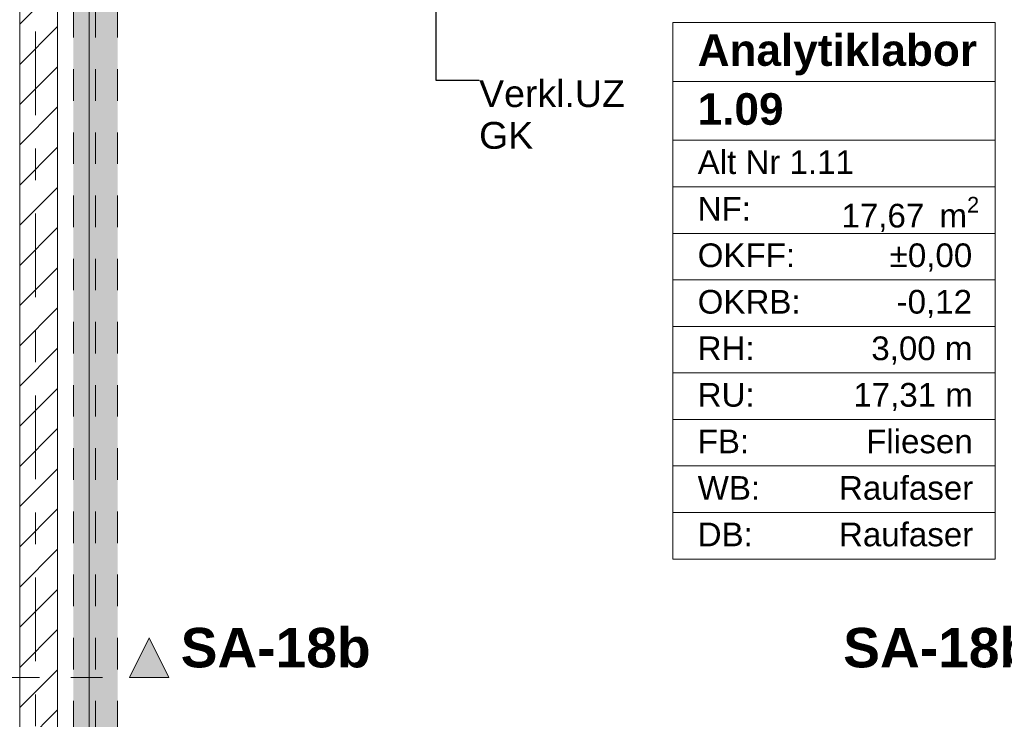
# Model space of a CAD drawing. Header units: metres. Extents: x -3.6 to 84.5, y -11 to 16.8.
# Tile 263 of 656: x 18.5 to 21.6, y 10.6 to 12.8. Entities that reach past the tile are written whole.
import ezdxf

# ---------------------------------------------------------------- set-up
doc = ezdxf.new("R2010")
doc.units = ezdxf.units.M
doc.header["$MEASUREMENT"] = 0
for name, pattern in [('Achse', [0.2, 0.1, -0.05, 0, -0.05]), ('Schnittlinie', [0.3, 0.15, -0.075, 0, -0.075]), ('Strichlinie doppelt', [0.546806, 0.264583, -0.105833, 0.070556, -0.105833]), ('Untersicht', [0.1, 0.075, -0.025]), ('Wipeout_Contour', [1, 0, -1])]:
    doc.linetypes.add(name, pattern=pattern)
for name, color, linetype in [('152 - Bemaßung_ Beschriftung.Ausbau', 7, 'Continuous'), ('203 - Marker.Schnitt - Ausbaudetail SA', 7, 'Continuous'), ('401 - Zone.Raum_ Raumbegrenzung_ Whg.', 7, 'Continuous'), ('451 - Universal.Achsen Raster', 7, 'Continuous'), ('605 - Struktur.Wand Innen', 7, 'Continuous'), ('612 - Struktur.Stahlbau', 7, 'Continuous'), ('650 - Abdeckung.Fußboden Aufbau', 7, 'Continuous'), ('Neubau_152 - Bemaßung_ Beschriftung.Ausbau', 7, 'Continuous'), ('Neubau_612 - Struktur.Stahlbau', 7, 'Continuous'), ('Neubau_653 - Abdeckung.TB Verkofferung', 7, 'Continuous')]:
    doc.layers.add(name, color=color, linetype=linetype)
doc.styles.add('ERSTELLTER_STIL_1', font='txt')
doc.styles.add('ERSTELLTER_STIL_2', font='txt')
doc.dimstyles.new('ERSTELLTER_STIL__1', dxfattribs={"dimtxt": 0.1, "dimasz": 0.0532, "dimexe": 0.18, "dimexo": 0.0625, "dimgap": 0, "dimtad": 1, "dimzin": 0, "dimdsep": 46, "dimtxsty": 'ERSTELLTER_STIL_2', "dimblk": 'ARROWHEAD_2', "dimblk1": 'ARROWHEAD_2', "dimblk2": 'ARROWHEAD_2', "dimcen": 0.09, "dimse1": 1, "dimse2": 1, "dimclrd": 7, "dimclre": 7, "dimclrt": 7, "dimazin": 0, "dimtfac": 1, "dimtdec": 4, "dimtmove": 0, "dimatfit": 3, "dimfxl": 1, "dimtolj": 1, "dimtzin": 0, "dimarcsym": 0})
doc.dimstyles.new('ERSTELLTER_STIL__3', dxfattribs={"dimtxt": 0.1, "dimasz": 0.0532, "dimexe": 0.18, "dimexo": 0.0625, "dimgap": 0, "dimtad": 1, "dimtih": 1, "dimtoh": 1, "dimzin": 0, "dimdsep": 46, "dimtxsty": 'ERSTELLTER_STIL_2', "dimblk": 'ARROWHEAD_2', "dimblk1": 'ARROWHEAD_2', "dimblk2": 'ARROWHEAD_2', "dimcen": 0.09, "dimse1": 1, "dimse2": 1, "dimclrd": 7, "dimclre": 7, "dimclrt": 7, "dimazin": 0, "dimtfac": 1, "dimtdec": 4, "dimtmove": 0, "dimatfit": 3, "dimfxl": 1, "dimtolj": 1, "dimtzin": 0, "dimarcsym": 0})
doc.dimstyles.new('ERSTELLTER_STIL__7', dxfattribs={"dimtxt": 0.18, "dimasz": 0.03648, "dimexe": 0.18, "dimexo": 0.0625, "dimgap": 0, "dimtad": 0, "dimtih": 1, "dimtoh": 1, "dimdec": 4, "dimzin": 0, "dimdsep": 46, "dimcen": 0.09, "dimadec": 0, "dimazin": 0, "dimtfac": 1, "dimtdec": 4, "dimtmove": 0, "dimatfit": 3, "dimldrblk": 'ARROWHEAD_11', "dimfxl": 1, "dimtolj": 1, "dimtzin": 0, "dimarcsym": 0})

# ---------------------------------------------------------------- blocks, each defined once
blk = doc.blocks.new('ARROWHEAD_11')
at = {"color": 0, "linetype": 'Continuous', "lineweight": 0}
blk.add_line((0, 0), (-1, 0), dxfattribs=at)
at = {"color": 0, "linetype": 'Continuous', "lineweight": 0, "const_width": 0.25, "flags": 128}
blk.add_lwpolyline([(-0.125, 0, 1), (0.125, 0, 1)], format="xyb", close=True, dxfattribs=at)
blk = doc.blocks.new('*D369')
at = {"layer": '152 - Bemaßung_ Beschriftung.Ausbau', "color": 7, "linetype": 'Continuous', "lineweight": 5}
for p, q in [((14.84, 15.3025), (14.84, 15.4075)), ((15.04, 15.3025), (15.04, 15.4075)), ((14.8602, 15.39), (14.8198, 15.32)), ((15.0602, 15.39), (15.0198, 15.32)), ((11.41, 15.355), (14.84, 15.355)), ((14.84, 15.355), (15.04, 15.355)), ((15.04, 15.355), (18.48, 15.355))]:
    blk.add_line(p, q, dxfattribs=at)
at = {"layer": '152 - Bemaßung_ Beschriftung.Ausbau', "color": 7, "lineweight": 5, "insert": (14.8641, 15.375), "char_height": 0.1, "attachment_point": 7, "style": 'ERSTELLTER_STIL_2'}
blk.add_mtext('\\A1;{\\pql;\\fArial|b0|i0|c0|p38;20}', dxfattribs=at)
blk = doc.blocks.new('ARROWHEAD_2')
at = {"color": 0, "linetype": 'Continuous', "lineweight": 0}
for p, q in [((-0.378, -0.655), (0.378, 0.655)), ((0, 0), (-1, 0))]:
    blk.add_line(p, q, dxfattribs=at)
blk = doc.blocks.new('*D370')
at = {"layer": '152 - Bemaßung_ Beschriftung.Ausbau', "color": 7, "linetype": 'Continuous', "lineweight": 5}
for p, q in [((18.48, 15.3025), (18.48, 15.4075)), ((15.0602, 15.39), (15.0198, 15.32)), ((18.5002, 15.39), (18.4598, 15.32)), ((15.04, 15.355), (18.48, 15.355)), ((18.48, 15.355), (18.6, 15.355))]:
    blk.add_line(p, q, dxfattribs=at)
at = {"layer": '152 - Bemaßung_ Beschriftung.Ausbau', "color": 7, "lineweight": 5, "char_height": 0.1, "attachment_point": 7, "style": 'ERSTELLTER_STIL_2'}
for s, insert in [('\\A1;{\\pql;\\fArial|b0|i0|c0|p38;3,44}', (16.5511, 15.375)), ('\\A1;{\\pql;\\fArial|b0|i0|c0|p38;12}', (18.308, 15.375))]:
    blk.add_mtext(s, dxfattribs=dict(at, insert=insert))
blk = doc.blocks.new('*D371')
at = {"layer": '152 - Bemaßung_ Beschriftung.Ausbau', "color": 7, "linetype": 'Continuous', "lineweight": 5}
for p, q in [((18.5002, 15.39), (18.4598, 15.32)), ((18.6202, 15.39), (18.5798, 15.32)), ((18.48, 15.355), (18.6, 15.355))]:
    blk.add_line(p, q, dxfattribs=at)
blk = doc.blocks.new('*D372')
at = {"layer": '152 - Bemaßung_ Beschriftung.Ausbau', "color": 7, "linetype": 'Continuous', "lineweight": 5}
for p, q in [((18.6, 15.3025), (18.6, 15.4075)), ((22.03, 15.3025), (22.03, 15.4075)), ((18.6202, 15.39), (18.5798, 15.32)), ((22.0502, 15.39), (22.0098, 15.32)), ((18.48, 15.355), (18.6, 15.355)), ((18.6, 15.355), (22.03, 15.355)), ((22.03, 15.355), (22.25, 15.355))]:
    blk.add_line(p, q, dxfattribs=at)
at = {"layer": '152 - Bemaßung_ Beschriftung.Ausbau', "color": 7, "lineweight": 5, "insert": (20.182, 15.375), "char_height": 0.1, "attachment_point": 7, "style": 'ERSTELLTER_STIL_2'}
blk.add_mtext('\\A1;{\\pql;\\fArial|b0|i0|c0|p38;3,43}', dxfattribs=at)
blk = doc.blocks.new('*D648')
at = {"layer": '152 - Bemaßung_ Beschriftung.Ausbau', "color": 7, "linetype": 'Continuous', "lineweight": 5}
for p, q in [((-1.675, 13.455), (-1.675, 13.695)), ((-1.71, 13.4752), (-1.64, 13.4348)), ((-1.6225, 13.455), (-1.7275, 13.455)), ((-1.675, 0.245), (-1.675, 13.455)), ((-1.71, 0.2652), (-1.64, 0.2248)), ((-1.6225, 0.245), (-1.7275, 0.245)), ((-1.675, 0.005), (-1.675, 0.245))]:
    blk.add_line(p, q, dxfattribs=at)
at = {"layer": '152 - Bemaßung_ Beschriftung.Ausbau', "color": 7, "lineweight": 5, "insert": (-1.695, 6.679), "char_height": 0.1, "attachment_point": 7, "rotation": 90, "style": 'ERSTELLTER_STIL_2'}
blk.add_mtext('\\A1;{\\pql;\\fArial|b0|i0|c0|p38;13,21}', dxfattribs=at)

msp = doc.modelspace()

# ---------------------------------------------------------------- hatches: boundary and pattern name
at = {"layer": '203 - Marker.Schnitt - Ausbaudetail SA', "linetype": 'Continuous', "lineweight": 0, "true_color": 0x000000}
msp.add_hatch(color=18, dxfattribs=at).paths.add_polyline_path([(18.9525, 10.6844), (18.89, 10.8094), (18.8275, 10.6844)])
at = {"layer": '612 - Struktur.Stahlbau', "linetype": 'Continuous', "lineweight": 0, "true_color": 0x30307f}
msp.add_hatch(color=177, dxfattribs=at).paths.add_polyline_path([(18.65, 12.99), (18.79, 12.99), (18.79, 8.51), (18.65, 8.51)])

# ---------------------------------------------------------------- linework, layer by layer
at = {"layer": '203 - Marker.Schnitt - Ausbaudetail SA', "color": 7, "linetype": 'Continuous', "lineweight": 13, "flags": 128}
msp.add_lwpolyline([(18.9525, 10.6844), (18.8275, 10.6844), (18.89, 10.8094)], close=True, dxfattribs=at)
at = {"layer": '401 - Zone.Raum_ Raumbegrenzung_ Whg.', "color": 7, "linetype": 'Continuous', "lineweight": 9}
for p, q in [((21.5701, 12.7583), (20.549, 12.7583)), ((20.549, 12.7583), (20.549, 11.0591)), ((20.549, 12.7583), (21.5701, 12.7583)), ((20.549, 12.5716), (20.549, 12.7583)), ((21.5701, 11.0591), (21.5701, 12.7583)), ((21.5701, 12.7583), (21.5701, 12.5716)), ((21.5701, 12.5716), (20.549, 12.5716)), ((20.549, 12.5716), (21.5701, 12.5716)), ((20.549, 12.385), (20.549, 12.5716)), ((21.5701, 12.5716), (21.5701, 12.385)), ((21.5701, 12.385), (20.549, 12.385)), ((20.549, 12.385), (21.5701, 12.385)), ((20.549, 12.2377), (20.549, 12.385)), ((21.5701, 12.385), (21.5701, 12.2377)), ((21.5701, 12.2377), (20.549, 12.2377)), ((20.549, 12.2377), (21.5701, 12.2377)), ((20.549, 12.0904), (20.549, 12.2377)), ((21.5701, 12.2377), (21.5701, 12.0904)), ((21.5701, 12.0904), (20.549, 12.0904)), ((20.549, 12.0904), (21.5701, 12.0904)), ((20.549, 11.9431), (20.549, 12.0904)), ((21.5701, 12.0904), (21.5701, 11.9431)), ((21.5701, 11.9431), (20.549, 11.9431)), ((20.549, 11.9431), (21.5701, 11.9431)), ((20.549, 11.7958), (20.549, 11.9431)), ((21.5701, 11.9431), (21.5701, 11.7958)), ((21.5701, 11.7958), (20.549, 11.7958)), ((20.549, 11.7958), (21.5701, 11.7958)), ((20.549, 11.6484), (20.549, 11.7958)), ((21.5701, 11.7958), (21.5701, 11.6484)), ((21.5701, 11.6484), (20.549, 11.6484)), ((20.549, 11.6484), (21.5701, 11.6484)), ((20.549, 11.5011), (20.549, 11.6484)), ((21.5701, 11.6484), (21.5701, 11.5011)), ((21.5701, 11.5011), (20.549, 11.5011)), ((20.549, 11.5011), (21.5701, 11.5011)), ((20.549, 11.3538), (20.549, 11.5011)), ((21.5701, 11.5011), (21.5701, 11.3538)), ((21.5701, 11.3538), (20.549, 11.3538)), ((20.549, 11.3538), (21.5701, 11.3538)), ((20.549, 11.2065), (20.549, 11.3538)), ((21.5701, 11.3538), (21.5701, 11.2065)), ((21.5701, 11.2065), (20.549, 11.2065)), ((20.549, 11.2065), (21.5701, 11.2065)), ((20.549, 11.0591), (20.549, 11.2065)), ((21.5701, 11.2065), (21.5701, 11.0591)), ((20.549, 11.0591), (21.5701, 11.0591)), ((21.5701, 11.0591), (20.549, 11.0591))]:
    msp.add_line(p, q, dxfattribs=at)
at = {"layer": '650 - Abdeckung.Fußboden Aufbau', "color": 7, "linetype": 'Continuous', "lineweight": 13, "flags": 128}
msp.add_lwpolyline([(18.6, 8.51), (18.69, 8.51), (18.69, 8.22), (21.8175, 8.22), (21.8175, 8.97), (22.03, 8.97), (22.03, 12.99), (21.97, 12.99), (21.97, 13.445), (18.69, 13.445), (18.69, 12.99), (18.6, 12.99)], close=True, dxfattribs=at)
at = {"layer": 'Neubau_612 - Struktur.Stahlbau', "color": 1, "linetype": 'Untersicht', "lineweight": 13}
for p, q in [((18.65, 8.51), (18.65, 12.99)), ((18.79, 8.51), (18.79, 12.99))]:
    msp.add_line(p, q, dxfattribs=at)
at = {"layer": 'Neubau_612 - Struktur.Stahlbau', "color": 1, "linetype": 'Achse', "lineweight": 9}
msp.add_line((18.72, 8.51), (18.72, 12.99), dxfattribs=at)
at = {"layer": 'Neubau_653 - Abdeckung.TB Verkofferung', "color": 1, "linetype": 'Continuous', "lineweight": 9}
for p, q in [((18.6, 12.99), (18.6, 8.51)), ((18.7, 12.99), (18.7, 8.51))]:
    msp.add_line(p, q, dxfattribs=at)
at = {"layer": 'Neubau_653 - Abdeckung.TB Verkofferung', "color": 1, "linetype": 'Untersicht', "lineweight": 9, "flags": 128}
for points in [[(18.6, 12.99), (18.6, 8.51)], [(18.7, 8.51), (18.7, 12.99)]]:
    msp.add_lwpolyline(points, dxfattribs=at)

# ---------------------------------------------------------------- texts
at = {"layer": '203 - Marker.Schnitt - Ausbaudetail SA', "color": 7, "lineweight": 13, "char_height": 0.125, "style": 'ERSTELLTER_STIL_1'}
for s, insert, attachment_point in [('\\A1;{\\pql;\\pt0;\\fArial|b1|i0|c0|p38;SA-18b}', (18.99, 10.7144), 7), ('\\A1;{\\pqr;\\pt0;\\fArial|b1|i0|c0|p38;SA-18b}', (21.69, 10.7144), 9)]:
    msp.add_mtext(s, dxfattribs=dict(at, insert=insert, attachment_point=attachment_point))
at = {"layer": '401 - Zone.Raum_ Raumbegrenzung_ Whg.', "color": 7, "lineweight": 9, "attachment_point": 1}
for s, insert, char_height, style in [('\\A1;{\\pqj;\\pt0;\\fArial|b1|i0|c0|p38;Analytiklabor}', (20.6276, 12.7207), 0.1, 'ERSTELLTER_STIL_1'), ('\\A1;{\\pqj;\\pt0;\\fArial|b1|i0|c0|p38;}', (21.4916, 12.7435), 0.1, 'ERSTELLTER_STIL_1'), ('\\A1;{\\pqj;\\pt0;\\fArial|b1|i0|c0|p38;}', (21.4916, 12.5569), 0.1, 'ERSTELLTER_STIL_1'), ('\\A1;{\\pql;\\pt0;\\fArial|b1|i0|c0|p38;1.09}', (20.6276, 12.5341), 0.1, 'ERSTELLTER_STIL_1'), ('\\A1;{\\pqj;\\pt0;\\fArial|b0|i0|c0|p38;Alt Nr 1.11}', (20.6276, 12.3532), 0.075, 'ERSTELLTER_STIL_2'), ('\\A1;{\\pqj;\\pt0;\\fArial|b0|i0|c0|p38;}', (21.4916, 12.3703), 0.075, 'ERSTELLTER_STIL_2'), ('\\A1;{\\pqj;\\pt0;\\fArial|b0|i0|c0|p38;NF: }', (20.6276, 12.2058), 0.075, 'ERSTELLTER_STIL_2'), ('\\A1;{\\pql;\\pt0,0.05;\\fArial|b0|i0|c0|p38;17,67\\fArial|b0|i0|c0|p38;\\A1{\\H.66x;\\S^  ;}\\fArial|b0|i0|c0|p38; m\\fArial|b0|i0|c0|p38;\\A1{\\H.66x;\\S2^  ;}}', (21.083, 12.2058), 0.075, 'ERSTELLTER_STIL_2'), ('\\A1;{\\pqj;\\pt0;\\fArial|b0|i0|c0|p38;OKFF: }', (20.6276, 12.0585), 0.075, 'ERSTELLTER_STIL_2'), ('\\A1;{\\pqj;\\pt0;\\fArial|b0|i0|c0|p38;±0,00}', (21.2358, 12.0585), 0.075, 'ERSTELLTER_STIL_2'), ('\\A1;{\\pqj;\\pt0;\\fArial|b0|i0|c0|p38;OKRB: }', (20.6276, 11.9112), 0.075, 'ERSTELLTER_STIL_2'), ('\\A1;{\\pqj;\\pt0;\\fArial|b0|i0|c0|p38;-0,12}', (21.2577, 11.9112), 0.075, 'ERSTELLTER_STIL_2'), ('\\A1;{\\pqj;\\pt0;\\fArial|b0|i0|c0|p38;RH: }', (20.6276, 11.7639), 0.075, 'ERSTELLTER_STIL_2'), ('\\A1;{\\pqj;\\pt0;\\fArial|b0|i0|c0|p38;3,00 m}', (21.1775, 11.7639), 0.075, 'ERSTELLTER_STIL_2'), ('\\A1;{\\pqj;\\pt0;\\fArial|b0|i0|c0|p38;RU: }', (20.6276, 11.6166), 0.075, 'ERSTELLTER_STIL_2'), ('\\A1;{\\pqj;\\pt0;\\fArial|b0|i0|c0|p38;17,31 m}', (21.1206, 11.6166), 0.075, 'ERSTELLTER_STIL_2'), ('\\A1;{\\pqj;\\pt0;\\fArial|b0|i0|c0|p38;FB: }', (20.6276, 11.4692), 0.075, 'ERSTELLTER_STIL_2'), ('\\A1;{\\pqj;\\pt0;\\fArial|b0|i0|c0|p38;Fliesen}', (21.1611, 11.4692), 0.075, 'ERSTELLTER_STIL_2'), ('\\A1;{\\pqj;\\pt0;\\fArial|b0|i0|c0|p38;WB: }', (20.6276, 11.3219), 0.075, 'ERSTELLTER_STIL_2'), ('\\A1;{\\pqj;\\pt0;\\fArial|b0|i0|c0|p38;Raufaser}', (21.0753, 11.3219), 0.075, 'ERSTELLTER_STIL_2'), ('\\A1;{\\pqj;\\pt0;\\fArial|b0|i0|c0|p38;DB: }', (20.6276, 11.1746), 0.075, 'ERSTELLTER_STIL_2'), ('\\A1;{\\pqj;\\pt0;\\fArial|b0|i0|c0|p38;Raufaser}', (21.0753, 11.1746), 0.075, 'ERSTELLTER_STIL_2')]:
    msp.add_mtext(s, dxfattribs=dict(at, insert=insert, char_height=char_height, style=style))
at = {"layer": 'Neubau_152 - Bemaßung_ Beschriftung.Ausbau', "color": 1, "linetype": 'Continuous', "lineweight": 13, "insert": (19.9352, 12.5753), "char_height": 0.085, "attachment_point": 1, "line_spacing_factor": 0.933036, "style": 'ERSTELLTER_STIL_2'}
msp.add_mtext('\\A1;{\\pql;\\fArial|b0|i0|c0|p38;Verkl.U\\fArial|b0|i0|c0|p38;Z\\P\\pql;\\fArial|b0|i0|c0|p38;GK}', dxfattribs=at)

# ---------------------------------------------------------------- leaders
at = {"layer": 'Neubau_152 - Bemaßung_ Beschriftung.Ausbau', "color": 1, "linetype": 'Continuous', "lineweight": 13, "annotation_type": 0, "has_hookline": 1, "hookline_direction": 0, "text_width": 0.458}
msp.add_leader([(19.7979, 12.9505), (19.7979, 12.5753), (19.9352, 12.5753)], dimstyle='ERSTELLTER_STIL__7', dxfattribs=at)

# ---------------------------------------------------------------- next in the draw order: wipeouts: each hides what was drawn before it
at = {"color": 254, "linetype": 'Wipeout_Contour', "lineweight": 0, "ltscale": 86.081943}
msp.add_wipeout([(18.6, 13), (18.48, 13), (18.48, 8.585), (18.6, 8.585)], dxfattribs=at).dxf.layer = '605 - Struktur.Wand Innen'

# ---------------------------------------------------------------- next in the draw order: hatches: boundary and pattern name
at = {"layer": '605 - Struktur.Wand Innen', "linetype": 'Continuous', "lineweight": 0, "true_color": 0x000000}
h = msp.add_hatch(dxfattribs=at)
h.set_pattern_fill('MW_Ziegel_0001', color=18, style=0, pattern_type=2)
h.set_pattern_definition([(45, (0, 0), (-0.0636396, 0.0636396), [])])
h.paths.add_polyline_path([(18.6, 13), (18.48, 13), (18.48, 8.585), (18.6, 8.585)])

# ---------------------------------------------------------------- next in the draw order: linework, layer by layer
at = {"layer": '203 - Marker.Schnitt - Ausbaudetail SA', "color": 7, "linetype": 'Schnittlinie', "lineweight": 13}
msp.add_line((18.3925, 10.6844), (18.8275, 10.6844), dxfattribs=at)
at = {"layer": '451 - Universal.Achsen Raster', "color": 160, "linetype": 'Strichlinie doppelt', "lineweight": 9, "true_color": 0x3232ff}
msp.add_line((18.53, -10.585), (18.53, 16.355), dxfattribs=at)
at = {"layer": '605 - Struktur.Wand Innen', "color": 7, "linetype": 'Continuous', "lineweight": 18, "flags": 128}
for points in [[(18.48, 13), (18.48, 8.585)], [(18.6, 8.585), (18.6, 13)]]:
    msp.add_lwpolyline(points, dxfattribs=at)

# ---------------------------------------------------------------- next in the draw order: dimensions: what is measured, and where the dimension line sits
at = {"layer": '152 - Bemaßung_ Beschriftung.Ausbau', "color": 7, "linetype": 'Continuous', "lineweight": 5}
for base, p1, p2, picture, middle in [((15.04, 15.355), (14.84, 10.735), (15.04, 10.735), '*D369', (14.9403, 15.425)), ((18.48, 15.355), (15.04, 10.735), (18.48, 10.735), '*D370', (16.681, 15.425)), ((22.03, 15.355), (18.6, 10.735), (22.03, 10.61), '*D372', (20.3119, 15.425)), ((18.6, 15.355), (18.48, 10.735), (18.6, 10.735), '*D371', (18.3842, 15.425))]:
    dim = msp.add_linear_dim(base=base, p1=p1, p2=p2, dimstyle='ERSTELLTER_STIL__3', dxfattribs=at)
    dim.commit()
    dim.dimension.update_dxf_attribs({"geometry": picture, "text_midpoint": middle, "dimtype": 160})
dim = msp.add_linear_dim(base=(-1.675, 13.455), p1=(22.1775, 0.245), p2=(31.13, 13.455), angle=90, dimstyle='ERSTELLTER_STIL__1', dxfattribs=at)
dim.commit()
dim.dimension.update_dxf_attribs({"geometry": '*D648', "text_midpoint": (-1.745, 6.847), "dimtype": 160, "text_rotation": 90})

doc.saveas('drawing.dxf')
